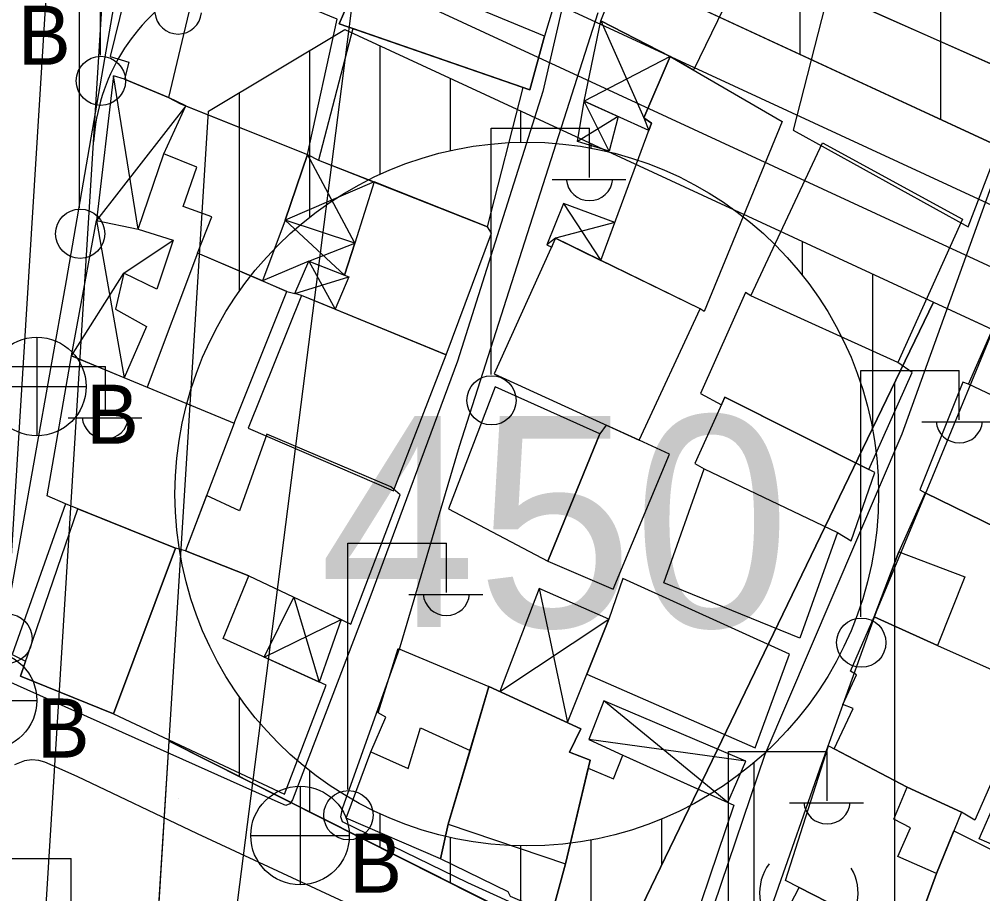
# Model space of a CAD drawing. Extents: x 417997 to 421451, y 4451742 to 4455216.
# Drawn here: x 420452.3 to 420520.7, y 4453408.3 to 4453470.5 of the extents above; entities that cross this region are included whole.
import ezdxf

# ---------------------------------------------------------------- set-up
doc = ezdxf.new("R2010")
doc.units = 0
for name, color, linetype in [('ADA', 7, 'Continuous'), ('ADAKENARI', 7, 'Continuous'), ('B_Ins_Halinde', 7, 'Continuous'), ('B_Mesken', 7, 'Continuous'), ('B_Sundurma', 7, 'Continuous'), ('B_Teras', 7, 'Continuous'), ('Default', 7, 'Continuous'), ('KALDIRIM', 7, 'Continuous'), ('PL_AYA_PARK_DINLENME', 7, 'Continuous'), ('PL_KON_MEV_350', 7, 'Continuous'), ('PL_KON_MEV_450', 7, 'Continuous'), ('S_Elektrik_Diregi', 7, 'Continuous'), ('S_Minare', 7, 'Continuous'), ('S_Rogar_Kapagi_Buski', 7, 'Continuous'), ('SM_DAIRE', 7, 'Continuous'), ('SM_TAKS', 7, 'Continuous'), ('SN_KENTSEL_DONUSUM', 7, 'Continuous'), ('TR_ORTAYOGUNKONUT', 7, 'Continuous'), ('TR_PARKALANI', 7, 'Continuous'), ('TR_YUKSEKYOGUNKONUT', 7, 'Continuous'), ('Yol_Sose', 7, 'Continuous')]:
    doc.layers.add(name, color=color, linetype=linetype)

# ---------------------------------------------------------------- blocks, each defined once
blk = doc.blocks.new('POINT_DISPLAY')
at = {"layer": 'Default'}
blk.add_line((0, 0), (0, 0), dxfattribs=at)

msp = doc.modelspace()

# ---------------------------------------------------------------- linework, layer by layer
at = {"layer": 'ADA'}
for p, q in [((420494.498, 4453403.289), (420517.254, 4453450.375)), ((420494.498, 4453403.289), (420517.254, 4453450.375)), ((420462.929, 4453419.179), (420494.498, 4453403.289)), ((420462.929, 4453419.179), (420494.498, 4453403.289))]:
    msp.add_line(p, q, dxfattribs=at)
at = {"layer": 'ADAKENARI'}
for p, q in [((420634.671, 4453409.245), (420476.213, 4453482.596)), ((420634.671, 4453409.245), (420476.213, 4453482.596)), ((420465.717, 4453463.963), (420475.413, 4453469.743)), ((420465.717, 4453463.963), (420475.413, 4453469.743)), ((420475.413, 4453469.743), (420517.254, 4453450.375)), ((420475.413, 4453469.743), (420517.254, 4453450.375)), ((420462.929, 4453419.179), (420465.717, 4453463.963)), ((420462.929, 4453419.179), (420465.717, 4453463.963)), ((420517.254, 4453450.375), (420591.256, 4453416.119)), ((420517.254, 4453450.375), (420591.256, 4453416.119)), ((420460.695, 4453383.297), (420462.929, 4453419.179)), ((420460.695, 4453383.297), (420462.929, 4453419.179))]:
    msp.add_line(p, q, dxfattribs=at)
at = {"layer": 'B_Ins_Halinde'}
msp.add_lwpolyline([(420489.838, 4453431.983), (420494.484, 4453429.991), (420498.476, 4453439.568), (420496.319, 4453440.567), (420493.975, 4453441.643), (420493.543, 4453441.036)], close=True, dxfattribs=at)
at = {"layer": 'B_Mesken'}
for points in [[(420510.412, 4453472.164), (420514.894, 4453483.783), (420526.029, 4453478.34), (420527.264, 4453477.669), (420522.838, 4453466.637)], [(420493.609, 4453470.359), (420497.296, 4453479.635), (420497.419, 4453479.585), (420504.486, 4453475.701), (420500.192, 4453466.866), (420498.528, 4453467.829)], [(420482.957, 4453475.293), (420490.448, 4453472.118), (420489.591, 4453469.287), (420488.55, 4453465.472), (420475.022, 4453470.158), (420478.103, 4453477.286)], [(420461.892, 4453476.025), (420461.659, 4453474.527), (420460.391, 4453474.616), (420458.741, 4453467.844), (420460.058, 4453467.43), (420459.762, 4453466.214), (420462.877, 4453464.913), (420463.728, 4453464.482), (420472.771, 4453460.883), (420474.876, 4453470.48), (420465.17, 4453474.492)], [(420509.792, 4453472.44), (420507.271, 4453462.593), (420519.703, 4453455.735), (420523.73, 4453466.24)], [(420475.983, 4453469.825), (420473.554, 4453460.476), (420485.551, 4453455.732), (420488.091, 4453465.631)], [(420498.528, 4453467.829), (420506.486, 4453463.221), (420500.945, 4453449.716), (420500.658, 4453449.904), (420493.616, 4453453.344), (420497.196, 4453463.089), (420496.658, 4453463.489)], [(420464.951, 4453453.871), (420465.958, 4453456.453), (420463.937, 4453457.171), (420464.909, 4453459.982), (420462.558, 4453460.926), (420464.105, 4453464.332), (420472.771, 4453460.883), (420471.168, 4453456.203), (420469.554, 4453451.887)], [(420504.272, 4453450.841), (420509.345, 4453461.701), (420519.293, 4453456.275), (420514.706, 4453446.094)], [(420482.612, 4453446.627), (420485.833, 4453455.294), (420485.551, 4453455.732), (420477.488, 4453458.921), (420476.116, 4453454.573), (420475.381, 4453452.304), (420475.709, 4453452.176), (420474.737, 4453449.873)], [(420490.395, 4453454.917), (420486.018, 4453445.292), (420496.319, 4453440.567), (420500.658, 4453449.904)], [(420464.951, 4453453.871), (420461.365, 4453444.344), (420467.547, 4453441.791), (420471.288, 4453451.139)], [(420519.719, 4453444.554), (420523.387, 4453452.872), (420534.552, 4453446.974), (420531.275, 4453439.099)], [(420512.645, 4453438.496), (420515.735, 4453445.391), (420514.706, 4453446.094), (420504.272, 4453450.841), (420503.88, 4453451.07), (420500.697, 4453443.88), (420502.184, 4453443.093), (420502.422, 4453443.621)], [(420472.336, 4453450.863), (420468.539, 4453441.431), (420478.883, 4453436.967), (420482.612, 4453446.627)], [(420455.572, 4453436.06), (420454.27, 4453436.61), (420455.998, 4453446.56), (420467.547, 4453441.791), (420464.1, 4453432.702), (420463.374, 4453432.907)], [(420482.786, 4453435.689), (420489.838, 4453431.983), (420493.543, 4453441.036), (420486.086, 4453444.355)], [(420519.719, 4453444.554), (420519.339, 4453444.705), (420516.261, 4453437.052), (420516.648, 4453436.844), (420526.842, 4453431.857), (420529.759, 4453430.374), (420530.99, 4453433.242), (420525.352, 4453436.246), (420526.255, 4453438.881), (420527.312, 4453438.283), (420528.359, 4453440.475)], [(420510.419, 4453434.004), (420511.398, 4453433.427), (420513.072, 4453438.282), (420502.422, 4453443.621), (420500.292, 4453438.906), (420500.938, 4453438.535)], [(420468.589, 4453430.928), (420475.85, 4453427.504), (420479.336, 4453436.685), (420478.683, 4453437.265), (420469.88, 4453440.996), (420467.919, 4453435.558), (420465.597, 4453436.65), (420464.1, 4453432.702)], [(420498.085, 4453430.434), (420500.938, 4453438.535), (420510.419, 4453434.004), (420507.738, 4453426.508)], [(420517.531, 4453425.975), (420523.552, 4453423.307), (420526.842, 4453431.857), (420516.648, 4453436.844), (420514.778, 4453432.644), (420513.032, 4453428.024)], [(420456.431, 4453435.693), (420455.572, 4453436.06), (420451.767, 4453425.354), (420452.731, 4453424.863), (420452.371, 4453423.81), (420458.982, 4453421.135), (420463.374, 4453432.907)], [(420458.982, 4453421.135), (420471.139, 4453415.43), (420474.08, 4453423.165), (420466.759, 4453426.49), (420468.589, 4453430.928), (420464.1, 4453432.702), (420463.374, 4453432.907)], [(420492.604, 4453423.936), (420504.573, 4453418.708), (420507.011, 4453425.377), (420495.161, 4453430.736), (420494.17, 4453427.848)], [(420523.552, 4453423.307), (420524.28, 4453422.885), (420520.192, 4453413.577), (420519.227, 4453414.136), (420515.378, 4453415.926), (420510.181, 4453418.637), (420511.527, 4453421.506), (420510.798, 4453421.803), (420511.763, 4453423.901), (420511.353, 4453424.164), (420513.032, 4453428.024), (420517.531, 4453425.975)], [(420477.251, 4453418.417), (420478.336, 4453420.902), (420477.789, 4453421.203), (420479.202, 4453425.777), (420485.652, 4453423.075), (420484.312, 4453418.533), (420482.765, 4453413.291), (420482.207, 4453410.816), (420475.504, 4453413.715)], [(420491.104, 4453410.481), (420490.122, 4453406.902), (420487.186, 4453408.161), (420487.02, 4453408.488), (420482.207, 4453410.816), (420482.765, 4453413.291), (420485.652, 4453423.075), (420492.183, 4453420.069), (420491.372, 4453418.411), (420492.853, 4453417.843)], [(420520.497, 4453412.256), (420522.911, 4453417.749), (420524.759, 4453421.799), (420533.122, 4453418.268), (420528.577, 4453408.439), (420524.033, 4453410.665), (420522.111, 4453411.53)], [(420509.776, 4453418.848), (420515.378, 4453415.926), (420519.227, 4453414.136), (420517.458, 4453409.779), (420515.614, 4453404.732), (420506.721, 4453409.298)], [(420492.713, 4453417.257), (420494.509, 4453416.499), (420495.18, 4453418.182), (420503.06, 4453414.641), (420499, 4453402.645), (420490.122, 4453406.902), (420491.104, 4453410.481)], [(420518.689, 4453412.81), (420523.868, 4453410.241), (420520.372, 4453402.538), (420515.614, 4453404.732), (420517.458, 4453409.779)], [(420508.376, 4453396.627), (420505.102, 4453398.514), (420504.091, 4453401.878), (420507.709, 4453408.791), (420515.614, 4453404.732), (420515.322, 4453403.953), (420511.921, 4453395.303), (420511.619, 4453394.614), (420508.224, 4453396.266)]]:
    msp.add_lwpolyline(points, close=True, dxfattribs=at)
at = {"layer": 'B_Sundurma'}
for p, q in [((420493.609, 4453470.359), (420496.658, 4453463.489)), ((420498.528, 4453467.829), (420492.418, 4453464.667)), ((420460.735, 4453455.575), (420458.968, 4453466.467)), ((420494.193, 4453461.119), (420492.418, 4453464.667)), ((420464.105, 4453464.332), (420457.777, 4453456.181)), ((420494.833, 4453463.565), (420491.952, 4453461.802)), ((420496.658, 4453463.489), (420497.006, 4453462.573)), ((420476.116, 4453454.573), (420472.771, 4453460.883)), ((420477.488, 4453458.921), (420471.168, 4453456.203)), ((420490.943, 4453457.396), (420493.616, 4453453.344)), ((420457.777, 4453456.181), (420459.74, 4453445.015)), ((420471.168, 4453456.203), (420475.381, 4453452.304)), ((420494.608, 4453456.046), (420490.395, 4453454.917)), ((420459.714, 4453452.432), (420463.22, 4453454.785)), ((420472.861, 4453453.293), (420476.116, 4453454.573)), ((420490.395, 4453454.917), (420489.778, 4453454.443)), ((420472.861, 4453453.293), (420469.554, 4453451.887)), ((420472.861, 4453453.293), (420474.737, 4453449.873)), ((420455.998, 4453446.56), (420459.714, 4453452.432)), ((420471.869, 4453450.995), (420475.709, 4453452.176)), ((420489.227, 4453430.029), (420491.231, 4453420.507)), ((420471.8, 4453429.414), (420473.589, 4453423.388)), ((420469.674, 4453425.166), (420475.161, 4453427.829)), ((420486.42, 4453422.721), (420494.17, 4453427.848)), ((420502.633, 4453414.834), (420493.816, 4453422.044)), ((420503.906, 4453417.766), (420492.752, 4453419.308))]:
    msp.add_line(p, q, dxfattribs=at)
for points in [[(420497.006, 4453462.573), (420492.418, 4453464.667), (420493.609, 4453470.359), (420498.528, 4453467.829), (420496.658, 4453463.489), (420497.196, 4453463.089)], [(420460.735, 4453455.575), (420462.558, 4453460.926), (420464.105, 4453464.332), (420462.877, 4453464.913), (420459.762, 4453466.214), (420458.968, 4453466.467), (420457.777, 4453456.181)], [(420494.833, 4453463.565), (420494.193, 4453461.119), (420491.952, 4453461.802), (420492.418, 4453464.667)], [(420477.488, 4453458.921), (420476.116, 4453454.573), (420471.168, 4453456.203), (420472.771, 4453460.883), (420473.554, 4453460.476)], [(420494.608, 4453456.046), (420490.943, 4453457.396), (420489.778, 4453454.443), (420490.114, 4453454.299), (420490.395, 4453454.917), (420493.616, 4453453.344)], [(420463.22, 4453454.785), (420462.047, 4453451.296), (420459.714, 4453452.432), (420459.121, 4453449.889), (420461.321, 4453448.659), (420459.74, 4453445.015), (420455.998, 4453446.56), (420457.777, 4453456.181), (420460.735, 4453455.575)], [(420471.168, 4453456.203), (420469.554, 4453451.887), (420471.288, 4453451.139), (420471.869, 4453450.995), (420472.861, 4453453.293), (420475.381, 4453452.304), (420476.116, 4453454.573)], [(420472.336, 4453450.863), (420471.869, 4453450.995), (420472.861, 4453453.293), (420475.709, 4453452.176), (420474.737, 4453449.873)], [(420489.227, 4453430.029), (420486.42, 4453422.721), (420491.231, 4453420.507), (420494.17, 4453427.848)], [(420469.674, 4453425.166), (420471.8, 4453429.414), (420475.161, 4453427.829), (420473.589, 4453423.388)], [(420502.633, 4453414.834), (420503.906, 4453417.766), (420493.816, 4453422.044), (420492.752, 4453419.308), (420495.18, 4453418.182)]]:
    msp.add_lwpolyline(points, close=True, dxfattribs=at)
at = {"layer": 'B_Teras'}
for points in [[(420478.103, 4453477.286), (420475.022, 4453470.158), (420488.55, 4453465.472), (420489.591, 4453469.287), (420481.846, 4453472.501), (420482.957, 4453475.293)], [(420465.17, 4453474.492), (420462.877, 4453464.913), (420463.728, 4453464.482), (420472.771, 4453460.883), (420474.876, 4453470.48)], [(420456.431, 4453435.693), (420463.374, 4453432.907), (420458.982, 4453421.135), (420452.371, 4453423.81)], [(420513.032, 4453428.024), (420514.778, 4453432.644), (420519.463, 4453430.867), (420517.531, 4453425.975)], [(420485.652, 4453423.075), (420482.765, 4453413.291), (420491.104, 4453410.481), (420492.853, 4453417.843), (420491.372, 4453418.411), (420492.183, 4453420.069)], [(420480.787, 4453420.131), (420484.312, 4453418.533), (420482.765, 4453413.291), (420482.207, 4453410.816), (420475.504, 4453413.715), (420477.251, 4453418.417), (420479.917, 4453417.247)], [(420515.378, 4453415.926), (420519.227, 4453414.136), (420517.458, 4453409.779), (420514.713, 4453410.997), (420515.599, 4453413.028), (420514.429, 4453413.653)]]:
    msp.add_lwpolyline(points, close=True, dxfattribs=at)
at = {"layer": 'KALDIRIM'}
for p, q in [((420451.083, 4453422.027), (420461.77, 4453593.689)), ((420451.083, 4453422.027), (420461.77, 4453593.689)), ((420445.718, 4453271.485), (420460.026, 4453501.306)), ((420445.718, 4453271.485), (420460.026, 4453501.306)), ((420472.89, 4453479.727), (420561.518, 4453438.7)), ((420472.89, 4453479.727), (420561.518, 4453438.7)), ((420477.057, 4453473.39), (420561.62, 4453434.245)), ((420477.057, 4453473.39), (420561.62, 4453434.245))]:
    msp.add_line(p, q, dxfattribs=at)
msp.add_arc((420471.283, 4453460.917), 13.745, 65.1603, 176.43748, dxfattribs=at)
msp.add_arc((420471.283, 4453460.917), 13.745, 65.1603, 176.43748, dxfattribs=at)
at = {"layer": 'PL_AYA_PARK_DINLENME'}
msp.add_lwpolyline([(420478.701, 4453373.953), (420460.695, 4453383.297), (420462.929, 4453419.179), (420494.498, 4453403.289)], close=True, dxfattribs=at)
msp.add_lwpolyline([(420478.701, 4453373.953), (420460.695, 4453383.297), (420462.929, 4453419.179), (420494.498, 4453403.289)], close=True, dxfattribs=at)
at = {"layer": 'PL_KON_MEV_350'}
msp.add_lwpolyline([(420634.671, 4453409.245), (420476.213, 4453482.596), (420467.76, 4453496.778), (420475.502, 4453621.135), (420533.428, 4453735.185), (420558.101, 4453764.736), (420671.713, 4453678.092)], dxfattribs=at)
msp.add_lwpolyline([(420517.254, 4453450.375), (420591.256, 4453416.119), (420595.628, 4453403.093), (420574.321, 4453363.109), (420528.116, 4453386.367), (420494.498, 4453403.289)], close=True, dxfattribs=at)
at = {"layer": 'PL_KON_MEV_450'}
msp.add_lwpolyline([(420494.498, 4453403.289), (420462.929, 4453419.179), (420465.717, 4453463.963), (420475.413, 4453469.743), (420517.254, 4453450.375)], close=True, dxfattribs=at)
msp.add_lwpolyline([(420494.498, 4453403.289), (420462.929, 4453419.179), (420465.717, 4453463.963), (420475.413, 4453469.743), (420517.254, 4453450.375)], close=True, dxfattribs=at)
at = {"layer": 'S_Elektrik_Diregi'}
for p, q in [((420458.045, 4453467.942), (420458.045, 4453485.443)), ((420456.572, 4453457.077), (420456.572, 4453474.578)), ((420485.801, 4453445.239), (420485.801, 4453462.74)), ((420485.801, 4453462.74), (420492.801, 4453462.74)), ((420492.801, 4453459.24), (420492.801, 4453462.74)), ((420490.141, 4453459.099), (420495.391, 4453459.099)), ((420451.404, 4453445.809), (420458.404, 4453445.809)), ((420458.404, 4453442.309), (420458.404, 4453445.809)), ((420512.075, 4453428.022), (420512.075, 4453445.523)), ((420512.075, 4453445.523), (420519.075, 4453445.523)), ((420519.075, 4453442.023), (420519.075, 4453445.523)), ((420455.744, 4453442.169), (420460.994, 4453442.169)), ((420516.415, 4453441.883), (420521.665, 4453441.883)), ((420475.631, 4453415.759), (420475.631, 4453433.259)), ((420475.631, 4453433.259), (420482.631, 4453433.259)), ((420482.631, 4453429.759), (420482.631, 4453433.259)), ((420479.971, 4453429.619), (420485.221, 4453429.619)), ((420502.68, 4453400.951), (420502.68, 4453418.452)), ((420502.68, 4453418.452), (420509.68, 4453418.452)), ((420509.68, 4453414.952), (420509.68, 4453418.452)), ((420507.02, 4453414.812), (420512.27, 4453414.812)), ((420448.971, 4453410.855), (420455.971, 4453410.855)), ((420455.971, 4453407.354), (420455.971, 4453410.855))]:
    msp.add_line(p, q, dxfattribs=at)
for centre in [(420458.081, 4453466.107), (420456.608, 4453455.242), (420485.837, 4453443.404), (420451.44, 4453426.474), (420512.111, 4453426.187), (420475.667, 4453413.924)]:
    msp.add_circle(centre, 1.75, dxfattribs=at)
for centre in [(420463.573, 4453471.09), (420492.802, 4453459.252), (420458.404, 4453442.322), (420519.075, 4453442.035), (420482.632, 4453429.772), (420509.681, 4453414.964)]:
    msp.add_arc(centre, 1.658, 184.83843, 355.14641, dxfattribs=at)
at = {"layer": 'S_Minare'}
msp.add_arc((420508.382, 4453408.397), 3.5, 143.60214, 30.48893, dxfattribs=at)
at = {"layer": 'S_Rogar_Kapagi_Buski'}
for p, q in [((420453.532, 4453447.882), (420453.532, 4453440.882)), ((420450.032, 4453444.382), (420457.032, 4453444.382)), ((420446.532, 4453422.083), (420453.532, 4453422.083)), ((420472.232, 4453415.983), (420472.232, 4453408.983)), ((420468.732, 4453412.483), (420475.732, 4453412.483))]:
    msp.add_line(p, q, dxfattribs=at)
for centre in [(420453.532, 4453444.382), (420450.032, 4453422.083), (420472.232, 4453412.483)]:
    msp.add_circle(centre, 3.5, dxfattribs=at)
at = {"layer": 'SM_DAIRE'}
msp.add_circle((420488.346, 4453436.746), 25, dxfattribs=at)
msp.add_circle((420488.346, 4453436.746), 25, dxfattribs=at)
at = {"layer": 'SN_KENTSEL_DONUSUM'}
msp.add_line((420512.228, 4453755.533), (420460.593, 4453351.672), dxfattribs=at)
msp.add_line((420512.228, 4453755.533), (420460.593, 4453351.672), dxfattribs=at)
at = {"layer": 'TR_ORTAYOGUNKONUT'}
for p, q in [((420517.76, 4453463.364), (420517.76, 4453704.337)), ((420517.76, 4453463.364), (420517.76, 4453704.337)), ((420507.76, 4453467.993), (420507.76, 4453684.648)), ((420507.76, 4453467.993), (420507.76, 4453684.648)), ((420514.498, 4453393.222), (420514.498, 4453444.672)), ((420514.498, 4453393.222), (420514.498, 4453444.672)), ((420504.498, 4453398.255), (420504.498, 4453417.664)), ((420504.498, 4453398.255), (420504.498, 4453417.664))]:
    msp.add_line(p, q, dxfattribs=at)
at = {"layer": 'TR_YUKSEKYOGUNKONUT'}
for p, q in [((420472.929, 4453456.427), (420472.929, 4453468.262)), ((420472.929, 4453456.427), (420472.929, 4453468.262)), ((420477.929, 4453459.472), (420477.929, 4453468.579)), ((420477.929, 4453459.472), (420477.929, 4453468.579)), ((420482.929, 4453461.152), (420482.929, 4453466.264)), ((420482.929, 4453461.152), (420482.929, 4453466.264)), ((420467.929, 4453451.174), (420467.929, 4453465.282)), ((420467.929, 4453451.174), (420467.929, 4453465.282)), ((420487.929, 4453461.742), (420487.929, 4453463.95)), ((420487.929, 4453461.742), (420487.929, 4453463.95)), ((420492.929, 4453461.322), (420492.929, 4453461.635)), ((420492.929, 4453461.322), (420492.929, 4453461.635)), ((420502.929, 4453457.052), (420502.929, 4453457.006)), ((420502.929, 4453457.052), (420502.929, 4453457.006)), ((420507.929, 4453452.286), (420507.929, 4453454.692)), ((420507.929, 4453452.286), (420507.929, 4453454.692)), ((420512.929, 4453441.426), (420512.929, 4453452.377)), ((420512.929, 4453441.426), (420512.929, 4453452.377)), ((420467.929, 4453416.663), (420467.929, 4453422.318)), ((420467.929, 4453416.663), (420467.929, 4453422.318)), ((420472.929, 4453414.146), (420472.929, 4453417.065)), ((420472.929, 4453414.146), (420472.929, 4453417.065)), ((420477.929, 4453411.629), (420477.929, 4453414.02)), ((420477.929, 4453411.629), (420477.929, 4453414.02)), ((420497.929, 4453410.389), (420497.929, 4453413.656)), ((420497.929, 4453410.389), (420497.929, 4453413.656)), ((420482.929, 4453409.112), (420482.929, 4453412.34)), ((420482.929, 4453409.112), (420482.929, 4453412.34)), ((420492.929, 4453404.079), (420492.929, 4453412.17)), ((420492.929, 4453404.079), (420492.929, 4453412.17)), ((420487.929, 4453406.596), (420487.929, 4453411.749)), ((420487.929, 4453406.596), (420487.929, 4453411.749))]:
    msp.add_line(p, q, dxfattribs=at)
at = {"layer": 'Yol_Sose'}
for points in [[(420530.356, 4453486.032), (420523.017, 4453463.286), (420514.99, 4453441.008), (420505.264, 4453418.238), (420500.043, 4453402.839), (420499.895, 4453402.724), (420499.501, 4453402.567), (420499.042, 4453402.474), (420498.373, 4453402.65), (420484.148, 4453409.119), (420475.247, 4453413.457), (420475.136, 4453413.815), (420475.247, 4453414.407), (420479.336, 4453425.892), (420483.57, 4453440.138), (420493.422, 4453470.952)], [(420494.038, 4453485.118), (420489.473, 4453465.347), (420483.426, 4453446.178), (420477.186, 4453429.373), (420471.686, 4453415.014), (420471.496, 4453414.738), (420471.232, 4453414.622), (420470.668, 4453414.854), (420451.255, 4453423.555), (420450.961, 4453424.132), (420451.067, 4453424.665), (420451.069, 4453426.086), (420451.178, 4453426.9), (420455.627, 4453451.921), (420460.742, 4453481.532)], [(420527.964, 4453383.869), (420515.017, 4453391.888), (420505.185, 4453397.021), (420503.869, 4453397.754), (420502.712, 4453398.711), (420502.57, 4453399.255), (420502.744, 4453400.169), (420505.912, 4453407.931), (420509.317, 4453417.598), (420513.186, 4453428.39), (420517.206, 4453438.016), (420521.953, 4453449.584)], [(420464.948, 4453412.61), (420456.407, 4453416.679), (420454.094, 4453417.704), (420453.66, 4453417.803), (420453.171, 4453417.856), (420452.654, 4453417.781), (420451.94, 4453417.514)], [(420479.427, 4453405.867), (420464.948, 4453412.61)]]:
    msp.add_lwpolyline(points, dxfattribs=at)

# ---------------------------------------------------------------- block references
at = {"layer": 'TR_PARKALANI', "xscale": 0.1, "yscale": 0.10000000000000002}
msp.add_blockref('POINT_DISPLAY', (420463.597, 4453415.082), dxfattribs=at)
msp.add_blockref('POINT_DISPLAY', (420463.597, 4453415.082), dxfattribs=at)

# ---------------------------------------------------------------- texts
at = {"layer": 'S_Rogar_Kapagi_Buski'}
for p in [(420452.192, 4453467.248), (420457.032, 4453440.318), (420453.532, 4453418.019), (420475.732, 4453408.419)]:
    msp.add_text('B', height=4.2, dxfattribs=at).set_placement(p)
at = {"layer": 'SM_TAKS'}
msp.add_text('450', height=15, dxfattribs=at).set_placement((420473.604, 4453427.302))
msp.add_text('450', height=15, dxfattribs=at).set_placement((420473.604, 4453427.302))

doc.saveas('drawing.dxf')
